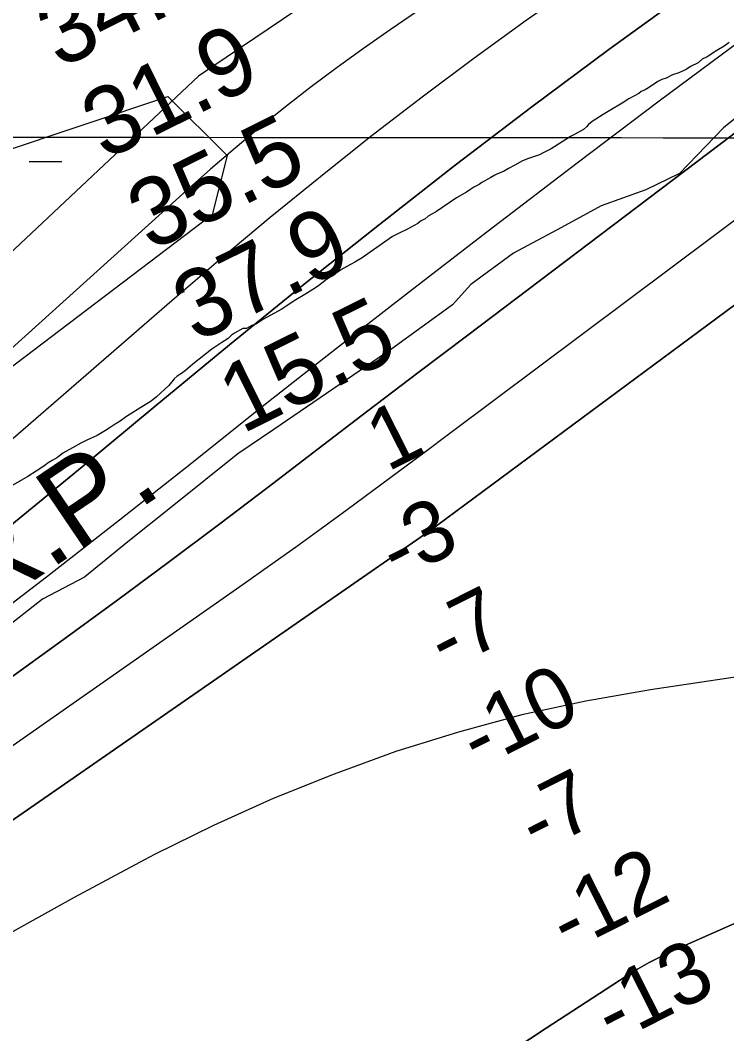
# Model space of a CAD drawing. Extents: x 3245246 to 3283090, y 806824 to 832173.
# Drawn here: x 3252674 to 3253367, y 817394 to 818387 of the extents above; entities that cross this region are included whole.
import ezdxf

# ---------------------------------------------------------------- set-up
doc = ezdxf.new("R2010")
doc.units = 0
for name, color, linetype in [('V-GRID-MAJR', 7, 'Continuous'), ('V-RIVR-EDGE', 7, 'Continuous'), ('V-RIVR-RANG', 7, 'Continuous'), ('V-SITE-VEGE', 7, 'Continuous'), ('V-TOPO-DPTH', 7, 'Continuous'), ('V-TOPO-MAJR', 7, 'Continuous'), ('V-TOPO-MINR', 7, 'Continuous'), ('V-TOPO-WATR', 7, 'Continuous'), ('V-TOPO-WATR-IDEN', 7, 'Continuous'), ('V-WETL-SWMP', 7, 'Continuous')]:
    doc.layers.add(name, color=color, linetype=linetype)

msp = doc.modelspace()

# ---------------------------------------------------------------- linework, layer by layer
at = {"layer": 'V-GRID-MAJR'}
msp.add_spline([(3249418.19, 818275.5), (3254654.04, 818271.31), (3259889.9, 818267.89), (3265125.76, 818265.22), (3270361.62, 818263.32), (3275597.48, 818262.18), (3280833.33, 818261.79)], degree=3, dxfattribs=at)
at = {"layer": 'V-RIVR-EDGE'}
msp.add_lwpolyline([(3253411.51, 818320.6), (3253363.6, 818282.03), (3253320.45, 818237.37), (3253287.38, 818221.37), (3253243.44, 818205.39), (3253204.7, 818184.19), (3253157.69, 818159.1), (3253115.88, 818128.34), (3253098.01, 818108.39), (3253038.36, 818065.5), (3252922.97, 817986.24), (3252887.7, 817962.42), (3252823.24, 817910.85), (3252779.69, 817876.18), (3252737.44, 817841.51), (3252696.09, 817819.88), (3252659.51, 817791.28)], dxfattribs=at)
at = {"layer": 'V-SITE-VEGE'}
for p, q in [((3253356.92, 818357.67), (3253347.35, 818351.51)), ((3253364.1, 818361.93), (3253356.92, 818357.67)), ((3253368.89, 818365.72), (3253364.1, 818361.93)), ((3253342.56, 818349.14), (3253338.73, 818345.82)), ((3253347.35, 818351.51), (3253342.56, 818349.14)), ((3253326.77, 818339.19), (3253319.6, 818335.89)), ((3253331.08, 818342.03), (3253326.77, 818339.19)), ((3253338.73, 818345.82), (3253331.08, 818342.03)), ((3253299.04, 818327.39), (3253289.94, 818321.23)), ((3253302.86, 818329.28), (3253299.04, 818327.39)), ((3253307.16, 818330.69), (3253302.86, 818329.28)), ((3253313.38, 818334), (3253307.16, 818330.69)), ((3253319.6, 818335.89), (3253313.38, 818334)), ((3253282.76, 818317.44), (3253280.37, 818315.55)), ((3253286.59, 818319.33), (3253282.76, 818317.44)), ((3253289.94, 818321.23), (3253286.59, 818319.33)), ((3253270.8, 818310.34), (3253264.1, 818306.08)), ((3253280.37, 818315.55), (3253270.8, 818310.34)), ((3253252.14, 818298.97), (3253245.44, 818295.19)), ((3253264.1, 818306.08), (3253252.14, 818298.97)), ((3253234.91, 818288.08), (3253231.08, 818285.23)), ((3253245.44, 818295.19), (3253234.91, 818288.08)), ((3253223.41, 818278.58), (3253219.58, 818276.69)), ((3253226.28, 818280.48), (3253223.41, 818278.58)), ((3253229.16, 818282.85), (3253226.28, 818280.48)), ((3253231.08, 818285.23), (3253229.16, 818282.85)), ((3253209.06, 818270.54), (3253194.7, 818261.54)), ((3253213.36, 818273.38), (3253209.06, 818270.54)), ((3253216.23, 818274.8), (3253213.36, 818273.38)), ((3253219.58, 818276.69), (3253216.23, 818274.8)), ((3253186.09, 818257.28), (3253183.22, 818255.39)), ((3253194.7, 818261.54), (3253186.09, 818257.28)), ((3253166.49, 818249.73), (3253158.83, 818245.48)), ((3253172.23, 818252.09), (3253166.49, 818249.73)), ((3253183.22, 818255.39), (3253172.23, 818252.09)), ((3253147.83, 818239.32), (3253142.09, 818236.96)), ((3253152.61, 818242.16), (3253147.83, 818239.32)), ((3253158.83, 818245.48), (3253152.61, 818242.16)), ((3253126.78, 818228.44), (3253123.91, 818226.55)), ((3253135.39, 818233.18), (3253126.78, 818228.44)), ((3253139.22, 818235.55), (3253135.39, 818233.18)), ((3253142.09, 818236.96), (3253139.22, 818235.55)), ((3253111.46, 818218.97), (3253101.9, 818213.29)), ((3253114.82, 818221.34), (3253111.46, 818218.97)), ((3253118.65, 818223.71), (3253114.82, 818221.34)), ((3253123.91, 818226.55), (3253118.65, 818223.71)), ((3253101.9, 818213.29), (3253082.27, 818200.01)), ((3253082.27, 818200.01), (3253074.13, 818195.28)), ((3253064.08, 818188.17), (3253053.08, 818182.49)), ((3253066.48, 818190.54), (3253064.08, 818188.17)), ((3253071.26, 818192.91), (3253066.48, 818190.54)), ((3253074.13, 818195.28), (3253071.26, 818192.91)), ((3253046.38, 818179.18), (3253039.2, 818175.4)), ((3253053.08, 818182.49), (3253046.38, 818179.18)), ((3253039.2, 818175.4), (3253017.18, 818160.23)), ((3253017.18, 818160.23), (3253009.52, 818154.54)), ((3252998.52, 818148.38), (3252990.86, 818144.12)), ((3253002.34, 818150.27), (3252998.52, 818148.38)), ((3253009.52, 818154.54), (3253002.34, 818150.27)), ((3252990.86, 818144.12), (3252973.15, 818132.27)), ((3252973.15, 818132.27), (3252967.88, 818128)), ((3252953.04, 818118.53), (3252944.43, 818113.32)), ((3252963.57, 818125.16), (3252953.04, 818118.53)), ((3252967.88, 818128), (3252963.57, 818125.16)), ((3252944.43, 818113.32), (3252930.07, 818103.84)), ((3252930.07, 818103.84), (3252912.84, 818094.37)), ((3252905.19, 818089.64), (3252901.36, 818088.22)), ((3252912.84, 818094.37), (3252905.19, 818089.64)), ((3252881.28, 818078.77), (3252877.92, 818075.44)), ((3252884.15, 818080.67), (3252881.28, 818078.77)), ((3252892.28, 818085.4), (3252884.15, 818080.67)), ((3252896.1, 818085.38), (3252892.28, 818085.4)), ((3252901.36, 818088.22), (3252896.1, 818085.38)), ((3252871.7, 818071.66), (3252862.12, 818065.02)), ((3252877.92, 818075.44), (3252871.7, 818071.66)), ((3252862.12, 818065.02), (3252843.44, 818050.31)), ((3252843.44, 818050.31), (3252836.26, 818044.14)), ((3252832.43, 818041.29), (3252828.12, 818038.45)), ((3252836.26, 818044.14), (3252832.43, 818041.29)), ((3252819.96, 818029.42), (3252807.98, 818018.5)), ((3252825.25, 818036.08), (3252819.96, 818029.42)), ((3252828.12, 818038.45), (3252825.25, 818036.08)), ((3252795.06, 818009.49), (3252778.31, 817999.07)), ((3252799.84, 818012.33), (3252795.06, 818009.49)), ((3252802.71, 818014.23), (3252799.84, 818012.33)), ((3252807.98, 818018.5), (3252802.71, 818014.23)), ((3252778.31, 817999.07), (3252772.08, 817994.33)), ((3252767.29, 817991.49), (3252761.55, 817987.7)), ((3252772.08, 817994.33), (3252767.29, 817991.49)), ((3252749.59, 817980.59), (3252739.54, 817975.86)), ((3252757.72, 817985.33), (3252749.59, 817980.59)), ((3252761.55, 817987.7), (3252757.72, 817985.33)), ((3252733.8, 817973.03), (3252725.67, 817968.29)), ((3252739.54, 817975.86), (3252733.8, 817973.03)), ((3252716.1, 817963.09), (3252710.83, 817958.82)), ((3252725.67, 817968.29), (3252716.1, 817963.09)), ((3252697.43, 817950.29), (3252689.77, 817945.55)), ((3252701.74, 817953.61), (3252697.43, 817950.29)), ((3252705.57, 817955.98), (3252701.74, 817953.61)), ((3252710.83, 817958.82), (3252705.57, 817955.98)), ((3252681.64, 817940.34), (3252664.89, 817930.4)), ((3252689.77, 817945.55), (3252681.64, 817940.34))]:
    msp.add_line(p, q, dxfattribs=at)
at = {"layer": 'V-TOPO-DPTH'}
for points in [[(3251934.2, 817326.57), (3252004.86, 817378.08), (3252074.78, 817430.61), (3252144.19, 817483.81), (3252213.26, 817537.48), (3252282.37, 817591.1), (3252351.53, 817644.65), (3252420.74, 817698.15), (3252434.65, 817708.9), (3252510.51, 817768.15), (3252585.92, 817827.94), (3252660.68, 817888.57), (3252734.99, 817949.74), (3252806.58, 818009.33), (3252879.34, 818069.25), (3252952.53, 818128.65), (3253026.34, 818187.26), (3253100.57, 818245.36), (3253175.52, 818302.51), (3253251.02, 818358.91), (3253327.35, 818414.2), (3253404.21, 818468.75)], [(3251860.25, 817004.63), (3252252.28, 817310.91), (3252272.74, 817326.79), (3252293.27, 817342.57), (3252313.91, 817358.22), (3252334.62, 817373.78), (3252355.5, 817389.1), (3252376.52, 817404.22), (3252397.77, 817419.01), (3252419.17, 817433.6), (3252433.21, 817443), (3252461.69, 817462.2), (3252490.12, 817481.48), (3252518.45, 817500.9), (3252546.72, 817520.41), (3253074.66, 817886.51), (3253744.86, 818382.89)], [(3253744.86, 818382.89), (3253074.66, 817886.51), (3252546.72, 817520.41), (3252518.45, 817500.9), (3252490.12, 817481.48), (3252461.69, 817462.2), (3252433.21, 817443), (3252419.17, 817433.6), (3252397.77, 817419.01), (3252376.52, 817404.22), (3252355.5, 817389.1), (3252334.62, 817373.78), (3252313.91, 817358.22), (3252293.27, 817342.57), (3252272.74, 817326.79), (3252252.28, 817310.91), (3251860.25, 817004.63)], [(3251886.63, 817168.05), (3252130.55, 817349.92), (3252163.62, 817374.65), (3252196.64, 817399.46), (3252229.58, 817424.36), (3252262.47, 817449.33), (3252295.41, 817474.24), (3252328.47, 817498.97), (3252361.72, 817523.47), (3252395.08, 817547.8), (3252720.37, 817783.18), (3252769.98, 817819.39), (3252819.38, 817855.88), (3252868.48, 817892.77), (3252917.37, 817929.95), (3252966.15, 817967.27), (3253014.98, 818004.54), (3253063.87, 818041.72), (3253112.81, 818078.83), (3253396.33, 818293.41)], [(3253396.33, 818293.41), (3253112.81, 818078.83), (3253063.87, 818041.72), (3253014.98, 818004.54), (3252966.15, 817967.27), (3252917.37, 817929.95), (3252868.48, 817892.77), (3252819.38, 817855.88), (3252769.98, 817819.39), (3252720.37, 817783.18), (3252395.08, 817547.8), (3252361.72, 817523.47), (3252328.47, 817498.97), (3252295.41, 817474.24), (3252262.47, 817449.33), (3252229.58, 817424.36), (3252196.64, 817399.46), (3252163.62, 817374.65), (3252130.55, 817349.92), (3251886.63, 817168.05)], [(3253445.04, 817533.58), (3253314.36, 817475.57), (3253302.41, 817469.92), (3253290.65, 817463.9), (3253279.2, 817457.34), (3253267.94, 817450.4), (3253189.61, 817399.55), (3253139.55, 817366.59), (3253089.79, 817333.21), (3253040.45, 817299.19), (3252991.41, 817264.75), (3252981.24, 817257.5), (3252927.45, 817218.95), (3252873.84, 817180.15), (3252820.48, 817141.01), (3252767.29, 817101.64), (3252599.79, 816976.8), (3252293.5, 816879.15), (3252230.01, 816859.23), (3252166.39, 816839.68)], [(3252166.39, 816839.68), (3252230.01, 816859.23), (3252293.5, 816879.15), (3252599.79, 816976.8), (3252767.29, 817101.64), (3252820.48, 817141.01), (3252873.84, 817180.15), (3252927.45, 817218.95), (3252981.24, 817257.5), (3252991.41, 817264.75), (3253040.45, 817299.19), (3253089.79, 817333.21), (3253139.55, 817366.59), (3253189.61, 817399.55), (3253267.94, 817450.4), (3253279.2, 817457.34), (3253290.65, 817463.9), (3253302.41, 817469.92), (3253314.36, 817475.57), (3253445.04, 817533.58)]]:
    msp.add_lwpolyline(points, dxfattribs=at)
at = {"layer": 'V-TOPO-MAJR'}
msp.add_lwpolyline([(3253576.63, 818823.92), (3252848.91, 818332.66), (3252297.28, 817814.17), (3252282.98, 817800.93), (3252268.55, 817787.83), (3252253.92, 817774.94), (3252239.16, 817762.21), (3252224.26, 817749.64), (3252209.29, 817737.15), (3252194.22, 817724.77), (3252179.09, 817712.48), (3251754.8, 817370.64), (3251736.77, 817356.58), (3251718.47, 817342.91), (3251699.74, 817329.82), (3251680.73, 817317.11), (3251678.09, 817315.41), (3251660, 817304.2), (3251641.63, 817293.47), (3251622.88, 817283.44), (3251603.85, 817273.89), (3250890.35, 816932.28), (3250129.64, 816494.55), (3249416.34, 816154.11)], dxfattribs=at)
at = {"layer": 'V-TOPO-MINR'}
for points in [[(3253533.11, 818717.17), (3253036.67, 818378.08), (3253010.56, 818359.84), (3252984.72, 818341.23), (3252959.28, 818322.08), (3252934.11, 818302.56), (3252909.34, 818282.54), (3252884.83, 818262.2), (3252860.72, 818241.4), (3252836.87, 818220.28), (3252437.25, 817859.54), (3252404.11, 817830.03), (3252370.7, 817800.83), (3252336.9, 817772.08), (3252302.84, 817743.64), (3252268.5, 817715.51), (3252234.08, 817687.5), (3252199.51, 817659.66), (3252164.86, 817631.93), (3251886.6, 817410.47)], [(3253496.26, 818613.12), (3253221.73, 818423.44), (3253170.01, 818387.02), (3253118.73, 818349.98), (3253068.13, 818312.03), (3253017.98, 818273.47), (3252968.46, 818234.09), (3252919.34, 818194.23), (3252870.83, 818153.63), (3252822.72, 818112.54), (3252582.97, 817904.7), (3252529.85, 817859.22), (3252476.36, 817814.18), (3252422.33, 817769.81), (3252367.93, 817725.87), (3252313.2, 817682.32), (3252258.43, 817638.84), (3252203.56, 817595.48), (3252148.64, 817552.18), (3252018.68, 817449.95), (3251964.23, 817407.99)], [(3253404.21, 818468.75), (3253327.35, 818414.2), (3253251.02, 818358.91), (3253175.52, 818302.51), (3253100.57, 818245.36), (3253026.34, 818187.26), (3252952.53, 818128.65), (3252879.34, 818069.25), (3252806.58, 818009.33), (3252734.99, 817949.74), (3252660.68, 817888.57), (3252585.92, 817827.94), (3252510.51, 817768.15), (3252434.65, 817708.9), (3252420.74, 817698.15), (3252351.53, 817644.65), (3252282.37, 817591.1), (3252213.26, 817537.48), (3252144.19, 817483.81), (3252074.78, 817430.61), (3252004.86, 817378.08), (3251934.2, 817326.57)], [(3253744.86, 818382.89), (3253074.66, 817886.51), (3252546.72, 817520.41), (3252518.45, 817500.9), (3252490.12, 817481.48), (3252461.69, 817462.2), (3252433.21, 817443), (3252419.17, 817433.6), (3252397.77, 817419.01), (3252376.52, 817404.22), (3252355.5, 817389.1), (3252334.62, 817373.78), (3252313.91, 817358.22), (3252293.27, 817342.57), (3252272.74, 817326.79), (3252252.28, 817310.91), (3251860.25, 817004.63)], [(3253381.38, 818368.37), (3253300.45, 818308.14), (3253219.98, 818247.28), (3253127.27, 818176.32), (3253055.63, 818121.14), (3252984.22, 818065.65), (3252913.16, 818009.72), (3252842.34, 817953.49), (3252771.43, 817897.38), (3252700.16, 817841.74), (3252628.35, 817786.78), (3252556.19, 817732.28), (3252408.53, 817621.88), (3252357.08, 817583.24), (3252305.74, 817544.46), (3252254.56, 817505.47), (3252203.48, 817466.33), (3252152.32, 817427.32), (3252100.94, 817388.6), (3252049.22, 817350.33), (3251997.27, 817312.37), (3251903.41, 817244.39)], [(3253571.29, 818338.62), (3253095.37, 817982.33), (3253070.26, 817963.58), (3253045.11, 817944.87), (3253019.91, 817926.22), (3252994.68, 817907.62), (3252969.36, 817889.13), (3252943.96, 817870.77), (3252918.43, 817852.58), (3252892.82, 817834.52), (3252380.45, 817475.87), (3252365.49, 817465.28), (3252350.61, 817454.59), (3252335.85, 817443.74), (3252321.16, 817432.78), (3252306.54, 817421.73), (3252291.95, 817410.65), (3252277.38, 817399.53), (3252262.83, 817388.39), (3251872.09, 817088.4)], [(3253536.79, 817767.6), (3253291.88, 817731.19), (3253228.53, 817720.02), (3253165.72, 817706.59), (3253103.73, 817689.8), (3253042.28, 817670.75), (3252981.83, 817648.65), (3252922.14, 817624.74), (3252863.62, 817598.13), (3252805.87, 817569.7), (3252791.23, 817562.08), (3252727.17, 817527.72), (3252663.69, 817492.37), (3252601.07, 817455.51), (3252539.02, 817417.64), (3252418.43, 817342.07), (3252415.43, 817340.14), (3252412.46, 817338.15), (3252409.54, 817336.1), (3252406.65, 817334), (3252027.78, 817051.35), (3251995.57, 817027.25), (3251963.4, 817003.09)], [(3253445.04, 817533.58), (3253314.36, 817475.57), (3253302.41, 817469.92), (3253290.65, 817463.9), (3253279.2, 817457.34), (3253267.94, 817450.4), (3253189.61, 817399.55), (3253139.55, 817366.59), (3253089.79, 817333.21), (3253040.45, 817299.19), (3252991.41, 817264.75), (3252981.24, 817257.5), (3252927.45, 817218.95), (3252873.84, 817180.15), (3252820.48, 817141.01), (3252767.29, 817101.64), (3252599.79, 816976.8), (3252293.5, 816879.15), (3252230.01, 816859.23), (3252166.39, 816839.68)]]:
    msp.add_lwpolyline(points, dxfattribs=at)
at = {"layer": 'V-TOPO-WATR'}
msp.add_lwpolyline([(3253396.33, 818293.41), (3253112.81, 818078.83), (3253063.87, 818041.72), (3253014.98, 818004.54), (3252966.15, 817967.27), (3252917.37, 817929.95), (3252868.48, 817892.77), (3252819.38, 817855.88), (3252769.98, 817819.39), (3252720.37, 817783.18), (3252395.08, 817547.8), (3252361.72, 817523.47), (3252328.47, 817498.97), (3252295.41, 817474.24), (3252262.47, 817449.33), (3252229.58, 817424.36), (3252196.64, 817399.46), (3252163.62, 817374.65), (3252130.55, 817349.92), (3251886.63, 817168.05)], dxfattribs=at)
at = {"layer": 'V-WETL-SWMP'}
for p, q in [((3252558.62, 818225.78), (3252819.1, 818312.68)), ((3252819.1, 818312.68), (3252876.98, 818254.75)), ((3252683.07, 818249.14), (3252715.07, 818249.12)), ((3252876.98, 818254.75), (3252862.51, 818196.82)), ((3252862.51, 818196.82), (3252442.86, 817878.19))]:
    msp.add_line(p, q, dxfattribs=at)

# ---------------------------------------------------------------- texts
at = {"layer": 'V-RIVR-RANG'}
for s, height, rotation, p in [('34.2', 67, 26.39833, (3252712.8, 818339.34)), ('31.9', 67, 26.39833, (3252757.24, 818249.76)), ('35.5', 67, 26.39833, (3252802.16, 818160.41)), ('37.9', 67, 26.39833, (3252846.6, 818070.83)), ('15.5', 67, 26.39833, (3252891.51, 817981.48)), ('1', 60, 26.84889, (3253034, 817944.4)), ('-3', 60, 26.84889, (3253043.91, 817837.34)), ('-7', 60, 26.84889, (3253091.11, 817749.15)), ('-10', 60, 26.84889, (3253122.94, 817653.18)), ('-7', 60, 26.84889, (3253180.47, 817570.22)), ('-12', 60, 26.84889, (3253210.82, 817473.51)), ('-13', 60, 26.84889, (3253255.07, 817383.83))]:
    msp.add_text(s, height=height, rotation=rotation, dxfattribs=at).set_placement(p)
at = {"layer": 'V-TOPO-WATR-IDEN'}
msp.add_text('L.W.R.P.', height=83, rotation=34.08976, dxfattribs=at).set_placement((3252447.8, 817675.67))

doc.saveas('drawing.dxf')
